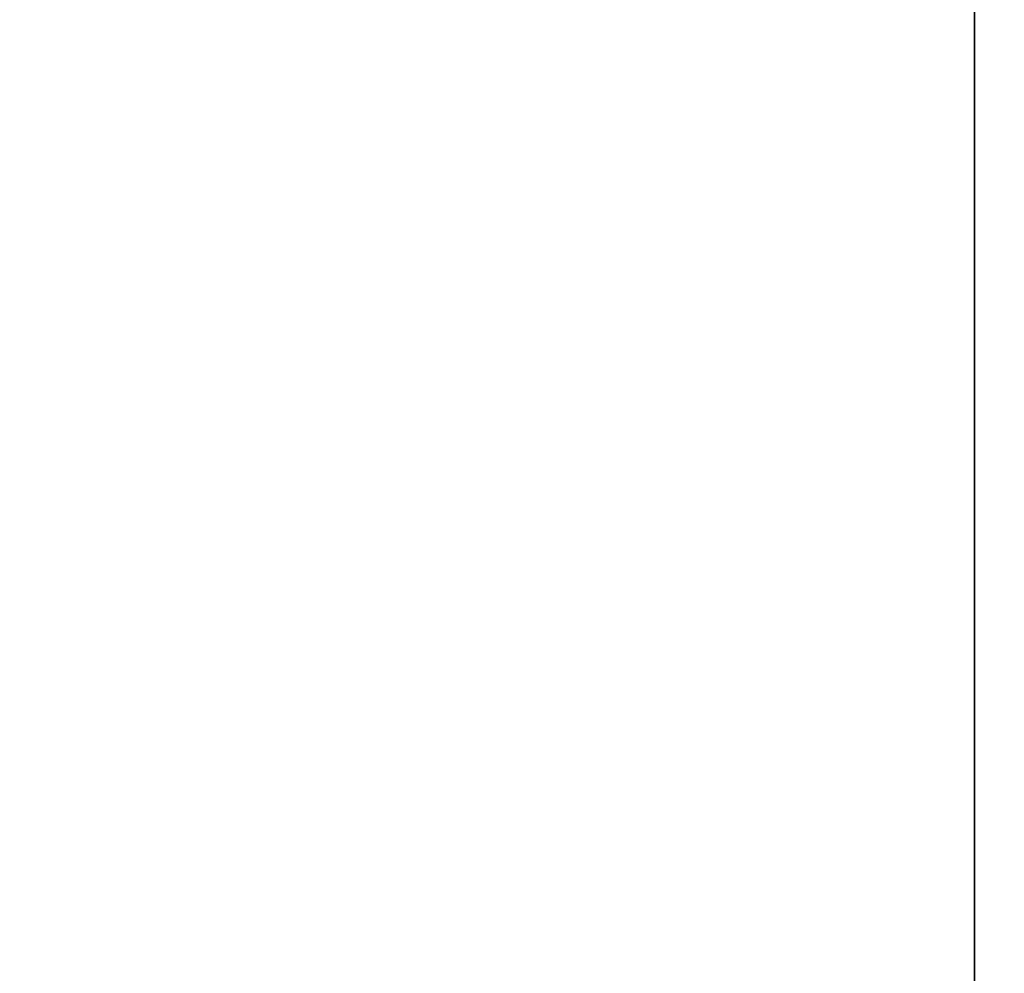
# Model space of a CAD drawing. Extents: x 0 to 80, y 0 to 80.
# Tile 427 of 656: x 9.242008 to 9.24251, y 35.42131 to 35.421796. Entities that reach past the tile are written whole.
import ezdxf

# ---------------------------------------------------------------- set-up
doc = ezdxf.new("R2010")
doc.units = 0
doc.header["$LTSCALE"] = 25.4
doc.layers.get('0').update_dxf_attribs({"color": 13, "linetype": 'CONTINUOUS'})

# ---------------------------------------------------------------- blocks, each defined once
blk = doc.blocks.new('ORBIT-I-KINKIET-20-7806-78')
at = {"color": 7}
blk.add_line((25.63910866, 35.64608002, 302.80932617), (25.63910866, 35.76836014, 302.80932617), dxfattribs=at)
mesh = blk.add_polyface(dxfattribs=at)
corners = [(25.93508911, 35.76836014, 344.92849731), (25.20296288, 35.64608002, 344.54324341), (25.93508911, 35.64608002, 344.92849731)]
mesh.append_faces([[corners[k] for k in face] for face in [(0, 1, 2)]], dxfattribs={"color": 7})
mesh = blk.add_polyface(dxfattribs=at)
corners = [(25.93508911, 35.76836014, 344.92849731), (25.20296288, 35.76836014, 344.54324341), (25.20296288, 35.64608002, 344.54324341)]
mesh.append_faces([[corners[k] for k in face] for face in [(0, 1, 2)]], dxfattribs={"color": 7})
mesh = blk.add_polyface(dxfattribs=at)
corners = [(25.55935287, 35.76836014, 303.60473633), (25.63910866, 35.64608002, 302.80932617), (25.55935287, 35.64608002, 303.60473633)]
mesh.append_faces([[corners[k] for k in face] for face in [(0, 1, 2)]], dxfattribs={"color": 7})
mesh = blk.add_polyface(dxfattribs=at)
corners = [(25.63910866, 35.76836014, 302.80932617), (25.63910866, 35.64608002, 302.80932617), (25.55935287, 35.76836014, 303.60473633)]
mesh.append_faces([[corners[k] for k in face] for face in [(0, 1, 2)]], dxfattribs={"color": 7})

msp = doc.modelspace()

# ---------------------------------------------------------------- block references
at = {"color": 0}
msp.add_blockref('ORBIT-I-KINKIET-20-7806-78', (-16.39661407, -0.34607825, -57.5), dxfattribs=at)

doc.saveas('drawing.dxf')
